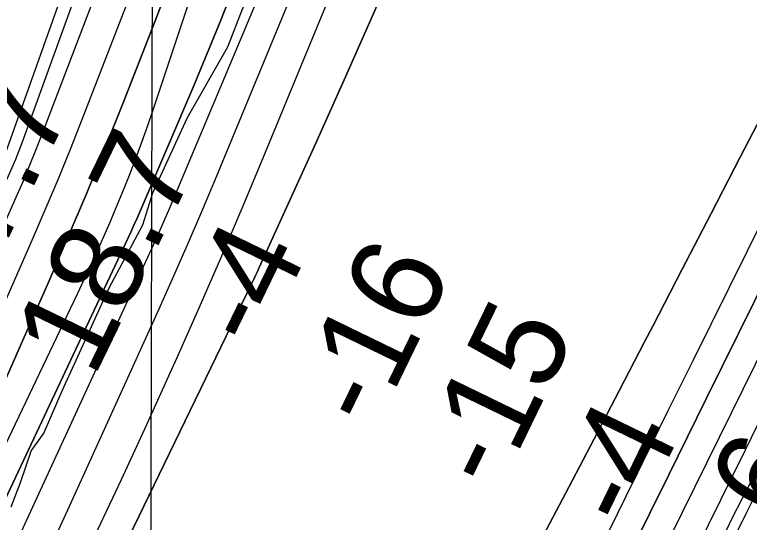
# Model space of a CAD drawing. Extents: x 3180038 to 3217926, y 922069 to 947485.
# Drawn here: x 3192033 to 3192566, y 943074 to 943442 of the extents above; entities that cross this region are included whole.
import ezdxf

# ---------------------------------------------------------------- set-up
doc = ezdxf.new("R2010")
doc.units = 0
for name, color, linetype in [('V-GRID-MAJR', 7, 'Continuous'), ('V-RIVR-EDGE', 7, 'Continuous'), ('V-RIVR-RANG', 7, 'Continuous'), ('V-TOPO-DPTH', 7, 'Continuous'), ('V-TOPO-MAJR', 7, 'Continuous'), ('V-TOPO-MINR', 7, 'Continuous'), ('V-TOPO-WATR', 7, 'Continuous')]:
    doc.layers.add(name, color=color, linetype=linetype)

msp = doc.modelspace()

# ---------------------------------------------------------------- linework, layer by layer
at = {"layer": 'V-GRID-MAJR'}
msp.add_spline([(3192093.673, 927501.081), (3192108.659, 933561.54), (3192123.65, 939624.61), (3192138.642, 945687.729), (3192138.648, 945690.29)], degree=3, dxfattribs=at)
at = {"layer": 'V-RIVR-EDGE'}
for points in [[(3192423.6757407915, 942825.3345497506), (3192447.126475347, 942870.9153697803), (3192484.6568838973, 942947.578743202), (3192511.2706321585, 943013.8966542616), (3192528.429964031, 943032.0060223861), (3192536.7522437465, 943041.8392771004), (3192553.435275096, 943077.0643755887), (3192568.5470587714, 943106.0698856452), (3192582.1093955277, 943137.6723410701), (3192597.2288735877, 943169.7895689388), (3192622.252138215, 943222.1085970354), (3192636.342071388, 943257.3401075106), (3192657.6901146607, 943291.5164251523), (3192668.133039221, 943320.0148571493), (3192682.203736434, 943347.4670730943), (3192715.0383555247, 943412.7323561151), (3192732.777862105, 943455.7341843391), (3192757.801126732, 943508.0532124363), (3192772.927016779, 943542.7635384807), (3192789.0850165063, 943575.3968211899), (3192808.9143903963, 943624.6169554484), (3192823.490883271, 943646.8816926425), (3192837.5667100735, 943676.4083871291)], [(3192262.1916722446, 943586.4886825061), (3192259.024811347, 943564.1957325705), (3192251.2147392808, 943551.7680972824), (3192241.3340358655, 943540.9014504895), (3192235.087517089, 943531.5816858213), (3192230.9065000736, 943518.6264541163), (3192226.199169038, 943502.5607869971), (3192220.4815290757, 943497.3886970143), (3192217.3313393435, 943481.8378023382), (3192198.5725470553, 943446.0992138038), (3192187.612285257, 943418.1206838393), (3192158.4426283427, 943366.8491541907), (3192133.414234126, 943312.4556475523), (3192126.095851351, 943289.1357175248), (3192101.6078775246, 943243.5574622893), (3192067.7129360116, 943168.959590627), (3192054.673066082, 943138.9117117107), (3192045.3058527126, 943125.9693039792), (3192037.468850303, 943102.6506563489), (3192030.683193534, 943085.0342599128)]]:
    msp.add_lwpolyline(points, dxfattribs=at)
at = {"layer": 'V-TOPO-DPTH'}
for points in [[(3192577.0985536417, 945689.3012897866), (3192629.2193421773, 945689.1837864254), (3192538.1337533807, 944360.37462852), (3192530.825931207, 944301.44163481), (3192521.5788215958, 944242.8645556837), (3192509.4227808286, 944184.8213484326), (3192495.327452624, 944127.1340557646), (3192478.6886109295, 944070.0835434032), (3192460.6137857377, 944013.522436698), (3192440.3849853, 943957.6954384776), (3192418.720201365, 943902.3578459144), (3192179.74040803, 943324.8113015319), (3192169.565577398, 943300.5756256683), (3192159.225211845, 943276.4117974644), (3192148.6365439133, 943252.3557407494), (3192137.8823410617, 943228.3715316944), (3192075.6067645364, 943091.3774905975), (3192033.2716292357, 942999.0996303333), (3191990.511257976, 942907.021041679), (3191947.1130327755, 942815.2413604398), (3191903.2895716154, 942723.6609508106), (3191733.21, 942371.38), (3191695.21, 942389.79)], [(3191695.21, 942389.79), (3191725.962772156, 942453.6619302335), (3191741.2966334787, 942485.6181384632), (3191756.5737960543, 942517.6013370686), (3191771.76591051, 942549.6250212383), (3191786.901326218, 942581.6756957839), (3192117.5362782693, 943284.2426430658), (3192119.865902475, 943289.26074333), (3192122.1603810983, 943294.294641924), (3192124.4021413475, 943299.3522380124), (3192126.6087560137, 943304.4256324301), (3192163.138754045, 943389.6287664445), (3192182.8960753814, 943437.5728631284), (3192201.7378585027, 943485.8593697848), (3192219.2063342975, 943534.6594913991), (3192235.759271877, 943583.8020229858), (3192431.3057286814, 944192.6864895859), (3192442.341696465, 944230.1901735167), (3192452.133540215, 944267.9838091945), (3192460.0591979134, 944306.2123724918), (3192466.740731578, 944344.7308875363), (3192524.7159207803, 944735.7648332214), (3192527.891105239, 944763.6067727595), (3192577.0985536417, 945689.3012897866)], [(3192577.0985536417, 945689.3012897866), (3192527.891105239, 944763.6067727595), (3192524.7159207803, 944735.7648332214), (3192466.740731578, 944344.7308875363), (3192460.0591979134, 944306.2123724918), (3192452.133540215, 944267.9838091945), (3192442.341696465, 944230.1901735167), (3192431.3057286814, 944192.6864895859), (3192235.759271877, 943583.8020229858), (3192219.2063342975, 943534.6594913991), (3192201.7378585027, 943485.8593697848), (3192182.8960753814, 943437.5728631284), (3192163.138754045, 943389.6287664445), (3192126.6087560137, 943304.4256324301), (3192124.4021413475, 943299.3522380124), (3192122.1603810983, 943294.294641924), (3192119.865902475, 943289.26074333), (3192117.5362782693, 943284.2426430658), (3191786.901326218, 942581.6756957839), (3191771.76591051, 942549.6250212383), (3191756.5737960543, 942517.6013370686), (3191741.2966334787, 942485.6181384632), (3191725.962772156, 942453.6619302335), (3191695.21, 942389.79)], [(3191661.0500000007, 942406.3200000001), (3191945.9619067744, 943002.3309379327), (3191970.137621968, 943053.512776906), (3191993.995449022, 943104.840586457), (3192017.3764438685, 943156.3873518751), (3192040.4395505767, 943208.080087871), (3192057.491976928, 943246.7818455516), (3192071.590618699, 943279.3164211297), (3192085.42296799, 943311.9619167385), (3192098.855878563, 943344.7737923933), (3192112.0224966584, 943377.696588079), (3192133.691092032, 943432.8522412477), (3192156.9885543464, 943493.6181785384), (3192179.6148835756, 943554.6267588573), (3192201.234513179, 943615.9993037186), (3192222.1830096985, 943677.6144916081), (3192407.98643071, 944239.230611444), (3192414.1027386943, 944259.4059339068), (3192419.5333058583, 944279.7460014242), (3192423.935261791, 944300.3331865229), (3192427.651476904, 944321.0851166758), (3192454.7201523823, 944497.7371211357), (3192458.839997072, 944534.5453290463), (3192480.1038559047, 945442.5356297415)], [(3192668.2657052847, 945195.2824267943), (3192595.88962729, 945202.950662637), (3192538.1337533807, 944360.37462852), (3192530.825931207, 944301.44163481), (3192521.5788215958, 944242.8645556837), (3192509.4227808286, 944184.8213484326), (3192495.327452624, 944127.1340557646), (3192478.6886109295, 944070.0835434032), (3192460.6137857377, 944013.522436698), (3192440.3849853, 943957.6954384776), (3192418.720201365, 943902.3578459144), (3192179.74040803, 943324.8113015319), (3192169.565577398, 943300.5756256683), (3192159.225211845, 943276.4117974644), (3192148.6365439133, 943252.3557407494), (3192137.8823410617, 943228.3715316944), (3192075.6067645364, 943091.3774905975), (3192033.2716292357, 942999.0996303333), (3191990.511257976, 942907.021041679), (3191947.1130327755, 942815.2413604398), (3191903.2895716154, 942723.6609508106), (3191733.21, 942371.38)], [(3191733.21, 942371.38), (3191771.22, 942352.97), (3191821.505724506, 942456.3662745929), (3191846.64154208, 942508.0678340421), (3191871.767966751, 942559.7739563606), (3191896.880302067, 942611.4869229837), (3191921.983244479, 942663.2044524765), (3192205.3186394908, 943247.1395808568), (3192206.6990886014, 943250.0112127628), (3192208.065517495, 943252.8894381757), (3192209.4109160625, 943255.777553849), (3192210.742294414, 943258.6722630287), (3192251.7177492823, 943348.624649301), (3192273.2651703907, 943396.6138235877), (3192294.464461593, 943444.7540585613), (3192315.141557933, 943493.1208845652), (3192335.470524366, 943541.638771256), (3192590.7977438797, 944160.3848959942)], [(3191771.22, 942352.97), (3191821.505724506, 942456.3662745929), (3191846.64154208, 942508.0678340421), (3191871.767966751, 942559.7739563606), (3191896.880302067, 942611.4869229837), (3191921.983244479, 942663.2044524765), (3192205.3186394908, 943247.1395808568), (3192206.6990886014, 943250.0112127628), (3192208.065517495, 943252.8894381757), (3192209.4109160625, 943255.777553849), (3192210.742294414, 943258.6722630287), (3192251.7177492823, 943348.624649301), (3192273.2651703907, 943396.6138235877), (3192294.464461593, 943444.7540585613), (3192315.141557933, 943493.1208845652), (3192335.470524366, 943541.638771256), (3192590.7977438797, 944160.3848959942)], [(3192066.23, 942210.13), (3191978.34, 942252.68), (3192183.652176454, 942630.147935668), (3192229.089080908, 942713.975358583), (3192274.3625062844, 942797.8906727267), (3192319.3907130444, 942881.9378237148), (3192364.255440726, 942966.0728659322), (3192416.641629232, 943064.6593402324), (3192435.1291126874, 943099.5993039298), (3192453.5345474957, 943134.5822516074), (3192471.816909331, 943169.6296752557), (3192490.0172225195, 943204.7200828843), (3192495.903601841, 943216.1180533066), (3192517.012952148, 943256.9254642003), (3192538.1588165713, 943297.7139140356), (3192559.3594521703, 943338.4739222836), (3192580.5966018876, 943379.2149694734), (3192805.85507376, 943810.6404619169), (3192828.1179805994, 943853.4830771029), (3192850.2691024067, 943896.3831355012)], [(3192850.2691024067, 943896.3831355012), (3192828.1179805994, 943853.4830771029), (3192805.85507376, 943810.6404619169), (3192580.5966018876, 943379.2149694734), (3192559.3594521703, 943338.4739222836), (3192538.1588165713, 943297.7139140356), (3192517.012952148, 943256.9254642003), (3192495.903601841, 943216.1180533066), (3192490.0172225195, 943204.7200828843), (3192471.816909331, 943169.6296752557), (3192453.5345474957, 943134.5822516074), (3192435.1291126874, 943099.5993039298), (3192416.641629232, 943064.6593402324), (3192364.255440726, 942966.0728659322), (3192319.3907130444, 942881.9378237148), (3192274.3625062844, 942797.8906727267), (3192229.089080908, 942713.975358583), (3192183.652176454, 942630.147935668), (3191978.34, 942252.68)], [(3192857.4919189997, 943810.71868397), (3192834.7664470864, 943766.1758917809), (3192811.9721460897, 943721.6667298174), (3192789.321809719, 943677.0848625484), (3192766.8874202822, 943632.3939373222), (3192744.596995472, 943587.6303067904), (3192534.6711172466, 943163.4889685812), (3192521.091031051, 943136.0229510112), (3192507.525983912, 943108.5495155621), (3192493.98349536, 943081.0649532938), (3192480.4560458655, 943053.5729731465), (3192259.714260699, 942604.4918523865), (3192227.429343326, 942538.7833039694), (3192195.158957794, 942473.0676225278), (3192162.9103700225, 942407.3412415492), (3192130.6763140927, 942341.607727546), (3192066.23, 942210.13)], [(3192857.4919189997, 943810.71868397), (3192834.7664470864, 943766.1758917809), (3192811.9721460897, 943721.6667298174), (3192789.321809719, 943677.0848625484), (3192766.8874202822, 943632.3939373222), (3192744.596995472, 943587.6303067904), (3192534.6711172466, 943163.4889685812), (3192521.091031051, 943136.0229510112), (3192507.525983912, 943108.5495155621), (3192493.98349536, 943081.0649532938), (3192480.4560458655, 943053.5729731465), (3192259.714260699, 942604.4918523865), (3192227.429343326, 942538.7833039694), (3192195.158957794, 942473.0676225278), (3192162.9103700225, 942407.3412415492), (3192130.6763140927, 942341.607727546), (3192066.23, 942210.13), (3192103.97, 942191.85)], [(3192103.97, 942191.85), (3192396.270437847, 942787.3969826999), (3192421.0711799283, 942837.9062171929), (3192445.882989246, 942888.410012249), (3192470.711399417, 942938.90564815), (3192495.5508768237, 942989.395844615), (3192509.6395510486, 943018.0214407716), (3192527.440720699, 943054.1958767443), (3192545.2388622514, 943090.3718022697), (3192563.032461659, 943126.5499621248), (3192580.823032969, 943162.7296115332), (3192590.726858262, 943182.8736380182), (3192613.574582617, 943229.0725173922), (3192636.565648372, 943275.1995331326), (3192659.7717262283, 943321.2187534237), (3192683.121145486, 943367.1661100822), (3192727.1819519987, 943453.3710240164), (3192772.54593979, 943542.4292662), (3192817.745468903, 943631.570612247), (3192862.6983099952, 943720.8366140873)], [(3192103.97, 942191.85), (3192396.270437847, 942787.3969826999), (3192421.0711799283, 942837.9062171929), (3192445.882989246, 942888.410012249), (3192470.711399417, 942938.90564815), (3192495.5508768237, 942989.395844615), (3192509.6395510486, 943018.0214407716), (3192527.440720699, 943054.1958767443), (3192545.2388622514, 943090.3718022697), (3192563.032461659, 943126.5499621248), (3192580.823032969, 943162.7296115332), (3192590.726858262, 943182.8736380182), (3192613.574582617, 943229.0725173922), (3192636.565648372, 943275.1995331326), (3192659.7717262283, 943321.2187534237), (3192683.121145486, 943367.1661100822), (3192727.1819519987, 943453.3710240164), (3192772.54593979, 943542.4292662), (3192817.745468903, 943631.570612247), (3192862.6983099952, 943720.8366140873)]]:
    msp.add_lwpolyline(points, dxfattribs=at)
at = {"layer": 'V-TOPO-MAJR'}
msp.add_lwpolyline([(3192382.032901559, 945583.3361047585), (3192385.7448886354, 945570.1893600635), (3192388.6176608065, 945549.2084168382), (3192389.5694304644, 945527.826790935), (3192389.509226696, 945525.4716960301), (3192387.475907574, 945505.3769945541), (3192381.45, 944293.47), (3192038.7522327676, 943349.220987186), (3192036.4014223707, 943342.9889061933), (3192033.9475107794, 943336.7992053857), (3192031.3389473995, 943330.6730748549), (3192028.6272828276, 943324.5893245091), (3191756.0145099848, 942733.0621866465), (3191732.495973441, 942682.3350892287), (3191708.82367692, 942631.6802752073), (3191684.920740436, 942581.1338862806), (3191660.864043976, 942530.6597807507), (3191612.52, 942429.8200000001)], dxfattribs=at)
at = {"layer": 'V-TOPO-MINR'}
for points in [[(3192629.2193421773, 945689.1837864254), (3192538.1337533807, 944360.37462852), (3192530.825931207, 944301.44163481), (3192521.5788215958, 944242.8645556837), (3192509.4227808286, 944184.8213484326), (3192495.327452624, 944127.1340557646), (3192478.6886109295, 944070.0835434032), (3192460.6137857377, 944013.522436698), (3192440.3849853, 943957.6954384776), (3192418.720201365, 943902.3578459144), (3192179.74040803, 943324.8113015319), (3192169.565577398, 943300.5756256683), (3192159.225211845, 943276.4117974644), (3192148.6365439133, 943252.3557407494), (3192137.8823410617, 943228.3715316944), (3192075.6067645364, 943091.3774905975), (3192033.2716292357, 942999.0996303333), (3191990.511257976, 942907.021041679), (3191947.1130327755, 942815.2413604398), (3191903.2895716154, 942723.6609508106), (3191733.21, 942371.38)], [(3192418.079202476, 945535.1251786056), (3192402.1960159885, 944353.1872265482), (3192400.4464820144, 944331.73791051), (3192396.579292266, 944302.7151847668), (3192395.4617736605, 944295.778685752), (3192394.095862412, 944288.8985725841), (3192392.357362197, 944282.103038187), (3192390.370469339, 944275.3638896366), (3192351.0129496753, 944154.157223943), (3192328.6464815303, 944087.0386483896), (3192305.596070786, 944020.1617074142), (3192281.519746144, 943953.6472183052), (3192256.7594789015, 943887.3743637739), (3192053.0833514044, 943354.7507068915), (3192048.612670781, 943343.3210900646), (3192044.026883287, 943331.9388697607), (3192039.268435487, 943320.6277442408), (3192034.3948808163, 943309.3640152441), (3191887.6585085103, 942977.1860463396), (3191845.9699668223, 942883.9763038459), (3191803.711935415, 942791.0286472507), (3191760.59966943, 942698.4741195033), (3191716.9179137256, 942606.1816776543), (3191628.7, 942421.99)], [(3192361.38909979, 945510.985441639), (3192299.761470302, 944338.206647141), (3192299.8837962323, 944336.6250300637), (3192300.083823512, 944329.3607116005), (3192299.8089961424, 944322.1380565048), (3192298.8218868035, 944314.9778964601), (3192297.359922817, 944307.8593997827), (3192134.5500558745, 943676.0953655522), (3192119.1180624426, 943619.3613536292), (3192102.6850599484, 943562.9334199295), (3192084.7505438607, 943506.9646035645), (3192065.8150187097, 943451.3018654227), (3192028.0152478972, 943344.8716599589), (3192026.327740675, 943340.4827765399), (3192025.3943212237, 943338.325494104), (3192024.416068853, 943336.1867913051), (3191620.6049039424, 942488.3276516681), (3191616.574896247, 942479.8754123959), (3191612.54005902, 942471.4254817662), (3191608.497977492, 942462.9790141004), (3191604.4510664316, 942454.534855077), (3191596.35, 942437.65)], [(3192480.1038559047, 945442.5356297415), (3192458.839997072, 944534.5453290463), (3192454.7201523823, 944497.7371211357), (3192427.651476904, 944321.0851166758), (3192423.935261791, 944300.3331865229), (3192419.5333058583, 944279.7460014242), (3192414.1027386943, 944259.4059339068), (3192407.98643071, 944239.230611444), (3192222.1830096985, 943677.6144916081), (3192201.234513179, 943615.9993037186), (3192179.6148835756, 943554.6267588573), (3192156.9885543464, 943493.6181785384), (3192133.691092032, 943432.8522412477), (3192112.0224966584, 943377.696588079), (3192098.855878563, 943344.7737923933), (3192085.42296799, 943311.9619167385), (3192071.590618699, 943279.3164211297), (3192057.491976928, 943246.7818455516), (3192040.4395505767, 943208.080087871), (3192017.3764438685, 943156.3873518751), (3191993.995449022, 943104.840586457), (3191970.137621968, 943053.512776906), (3191945.9619067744, 943002.3309379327), (3191661.0500000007, 942406.3200000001)], [(3192512.897372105, 945420.772300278), (3192494.6978325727, 944679.4763348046), (3192492.4076783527, 944646.6572908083), (3192488.462213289, 944613.8910753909), (3192443.361744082, 944330.2391436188), (3192438.264386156, 944302.5954643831), (3192432.2710640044, 944275.1708533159), (3192424.9337955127, 944248.074844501), (3192416.7005627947, 944221.1979038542), (3192133.836784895, 943373.0912500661), (3192129.7078725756, 943361.0518178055), (3192125.444175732, 943349.0616025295), (3192120.9783020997, 943337.1452127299), (3192116.377643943, 943325.2780399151), (3192115.4073736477, 943322.836742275), (3192111.1335902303, 943312.2510550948), (3192106.7836874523, 943301.6972254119), (3192102.3196056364, 943291.1911819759), (3192097.7794044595, 943280.716996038), (3192093.1336627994, 943270.2889230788), (3192088.4233535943, 943259.8904619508), (3192083.6161930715, 943249.5364185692), (3192078.744465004, 943239.2119870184), (3191677.23, 942398.49)], [(3192562.2892024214, 944861.9445949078), (3192499.09490479, 944365.8273347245), (3192490.8090549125, 944311.5086564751), (3192480.7585890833, 944257.5639822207), (3192468.061199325, 944204.1803139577), (3192453.5991936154, 944151.17064969), (3192402.481513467, 943980.504983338), (3192365.0465785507, 943862.4552507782), (3192325.117341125, 943745.3005968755), (3192281.4466499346, 943629.4885609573), (3192235.281656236, 943514.5716036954), (3192150.785741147, 943313.6324578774), (3192144.9222811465, 943299.8894040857), (3192138.9638768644, 943286.1882293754), (3192132.86305616, 943272.5498732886), (3192126.667291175, 943258.9533962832), (3191950.3952844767, 942877.4082052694), (3191911.736567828, 942794.2704916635), (3191872.8047568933, 942711.2616855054), (3191833.4633045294, 942628.446240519), (3191793.848757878, 942545.75970298), (3191714.21, 942380.5800000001)], [(3192590.7977438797, 944160.3848959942), (3192335.470524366, 943541.638771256), (3192315.141557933, 943493.1208845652), (3192294.464461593, 943444.7540585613), (3192273.2651703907, 943396.6138235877), (3192251.7177492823, 943348.624649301), (3192210.742294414, 943258.6722630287), (3192209.4109160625, 943255.777553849), (3192208.065517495, 943252.8894381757), (3192206.6990886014, 943250.0112127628), (3192205.3186394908, 943247.1395808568), (3191921.983244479, 942663.2044524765), (3191896.880302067, 942611.4869229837), (3191871.767966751, 942559.7739563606), (3191846.64154208, 942508.0678340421), (3191821.505724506, 942456.3662745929), (3191771.22, 942352.97)], [(3192453.3339338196, 943920.1085981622), (3192422.3752570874, 943844.1734560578), (3192391.21513851, 943768.3199749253), (3192213.299019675, 943337.6543473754), (3192198.095452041, 943301.3306461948), (3192182.668355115, 943265.1033600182), (3192166.9059642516, 943229.0206963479), (3192150.9200440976, 943193.034447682), (3192147.1509368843, 943184.6546795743), (3192128.947521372, 943144.6279686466), (3192110.5237924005, 943104.7040362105), (3192091.769593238, 943064.9342715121), (3192072.795080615, 943025.2672853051), (3191752.22, 942362.17)], [(3191978.34, 942252.68), (3192183.652176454, 942630.147935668), (3192229.089080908, 942713.975358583), (3192274.3625062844, 942797.8906727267), (3192319.3907130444, 942881.9378237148), (3192364.255440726, 942966.0728659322), (3192416.641629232, 943064.6593402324), (3192435.1291126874, 943099.5993039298), (3192453.5345474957, 943134.5822516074), (3192471.816909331, 943169.6296752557), (3192490.0172225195, 943204.7200828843), (3192495.903601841, 943216.1180533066), (3192517.012952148, 943256.9254642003), (3192538.1588165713, 943297.7139140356), (3192559.3594521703, 943338.4739222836), (3192580.5966018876, 943379.2149694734), (3192805.85507376, 943810.6404619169), (3192828.1179805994, 943853.4830771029), (3192850.2691024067, 943896.3831355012)], [(3192278.3202110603, 943891.7270473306), (3192238.2566733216, 943776.8165792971), (3192196.364483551, 943662.5600820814), (3192153.2531924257, 943548.7395654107), (3192082.4649519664, 943366.2572774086), (3192073.6826147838, 943344.0673511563), (3192064.6999622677, 943321.9604134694), (3192055.4168367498, 943299.9779586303), (3192045.9333958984, 943278.0784923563), (3191982.764560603, 943134.8911023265), (3191941.1175861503, 943041.6573316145), (3191898.8989716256, 942948.6863387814), (3191855.8228969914, 942856.1095127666), (3191812.175182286, 942763.7954646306), (3191644.88, 942414.16)], [(3192047.36, 942219.26), (3192059.1185146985, 942243.2664466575), (3192064.9998259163, 942255.2686625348), (3192070.883875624, 942267.2695351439), (3192076.7720330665, 942279.2683928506), (3192082.662929, 942291.2659072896), (3192452.3515994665, 943043.855504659), (3192470.502083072, 943080.7511176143), (3192488.6810491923, 943117.6326709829), (3192506.9027390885, 943154.4931349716), (3192525.152911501, 943191.3395393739), (3192840.328623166, 943826.7414742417)], [(3192066.23, 942210.13), (3192130.6763140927, 942341.607727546), (3192162.9103700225, 942407.3412415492), (3192195.158957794, 942473.0676225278), (3192227.429343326, 942538.7833039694), (3192259.714260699, 942604.4918523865), (3192480.4560458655, 943053.5729731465), (3192493.98349536, 943081.0649532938), (3192507.525983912, 943108.5495155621), (3192521.091031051, 943136.0229510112), (3192534.6711172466, 943163.4889685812), (3192744.596995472, 943587.6303067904), (3192766.8874202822, 943632.3939373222), (3192789.321809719, 943677.0848625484), (3192811.9721460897, 943721.6667298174), (3192834.7664470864, 943766.1758917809), (3192857.4919189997, 943810.71868397)], [(3192085.1, 942200.99), (3192217.221004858, 942470.3562009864), (3192268.685643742, 942575.2375332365), (3192320.173447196, 942680.1074876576), (3192371.6959975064, 942784.960375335), (3192423.2417123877, 942889.8018851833), (3192508.5716001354, 943063.2861819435), (3192517.4734071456, 943081.3752054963), (3192526.3800975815, 943099.4618229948), (3192535.294113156, 943117.5448314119), (3192544.2130121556, 943135.625433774), (3192647.437861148, 943344.7785071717), (3192680.5461097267, 943411.4610170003), (3192713.865741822, 943478.0371038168), (3192747.502449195, 943544.4535561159), (3192781.350540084, 943610.7635854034), (3192815.1767460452, 943677.0843860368), (3192848.7623938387, 943743.525968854)], [(3192122.84, 942182.72), (3192486.8365861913, 942924.0451854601), (3192499.696934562, 942950.2589584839), (3192512.545648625, 942976.4784280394), (3192525.3769112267, 943002.7064423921), (3192538.1965395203, 943028.9401532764), (3192551.0721196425, 943055.1458937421), (3192564.0339316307, 943081.3086462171), (3192577.1250914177, 943107.4069167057), (3192590.3024830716, 943133.4621992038), (3192675.5095553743, 943300.9093697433), (3192731.354703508, 943410.6562273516), (3192787.1992419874, 943520.4033951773), (3192843.042865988, 943630.1510283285)]]:
    msp.add_lwpolyline(points, dxfattribs=at)
at = {"layer": 'V-TOPO-WATR'}
for points in [[(3192577.0985536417, 945689.3012897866), (3192527.891105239, 944763.6067727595), (3192524.7159207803, 944735.7648332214), (3192466.740731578, 944344.7308875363), (3192460.0591979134, 944306.2123724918), (3192452.133540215, 944267.9838091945), (3192442.341696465, 944230.1901735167), (3192431.3057286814, 944192.6864895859), (3192235.759271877, 943583.8020229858), (3192219.2063342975, 943534.6594913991), (3192201.7378585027, 943485.8593697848), (3192182.8960753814, 943437.5728631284), (3192163.138754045, 943389.6287664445), (3192126.6087560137, 943304.4256324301), (3192124.4021413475, 943299.3522380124), (3192122.1603810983, 943294.294641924), (3192119.865902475, 943289.26074333), (3192117.5362782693, 943284.2426430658), (3191786.901326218, 942581.6756957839), (3191771.76591051, 942549.6250212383), (3191756.5737960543, 942517.6013370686), (3191741.2966334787, 942485.6181384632), (3191725.962772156, 942453.6619302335), (3191695.21, 942389.79)], [(3192103.97, 942191.85), (3192396.270437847, 942787.3969826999), (3192421.0711799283, 942837.9062171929), (3192445.882989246, 942888.410012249), (3192470.711399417, 942938.90564815), (3192495.5508768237, 942989.395844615), (3192509.6395510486, 943018.0214407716), (3192527.440720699, 943054.1958767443), (3192545.2388622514, 943090.3718022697), (3192563.032461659, 943126.5499621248), (3192580.823032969, 943162.7296115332), (3192590.726858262, 943182.8736380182), (3192613.574582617, 943229.0725173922), (3192636.565648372, 943275.1995331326), (3192659.7717262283, 943321.2187534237), (3192683.121145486, 943367.1661100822), (3192727.1819519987, 943453.3710240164), (3192772.54593979, 943542.4292662), (3192817.745468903, 943631.570612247), (3192862.6983099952, 943720.8366140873)]]:
    msp.add_lwpolyline(points, dxfattribs=at)

# ---------------------------------------------------------------- texts
at = {"layer": 'V-RIVR-RANG'}
for s, p in [('47.7', (3192000.544494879, 943221.0602035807)), ('18.7', (3192090.6254948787, 943177.6392035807)), ('-4', (3192211.0944353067, 943196.8774542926)), ('-16', (3192294.384414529, 943139.4542846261)), ('-15', (3192383.7758022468, 943094.6102334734)), ('-4', (3192481.3384353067, 943066.6174542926)), ('19.6', (3192540.2277805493, 942958.8768105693))]:
    msp.add_text(s, height=67, rotation=64.12832571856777, dxfattribs=at).set_placement(p)

doc.saveas('drawing.dxf')
